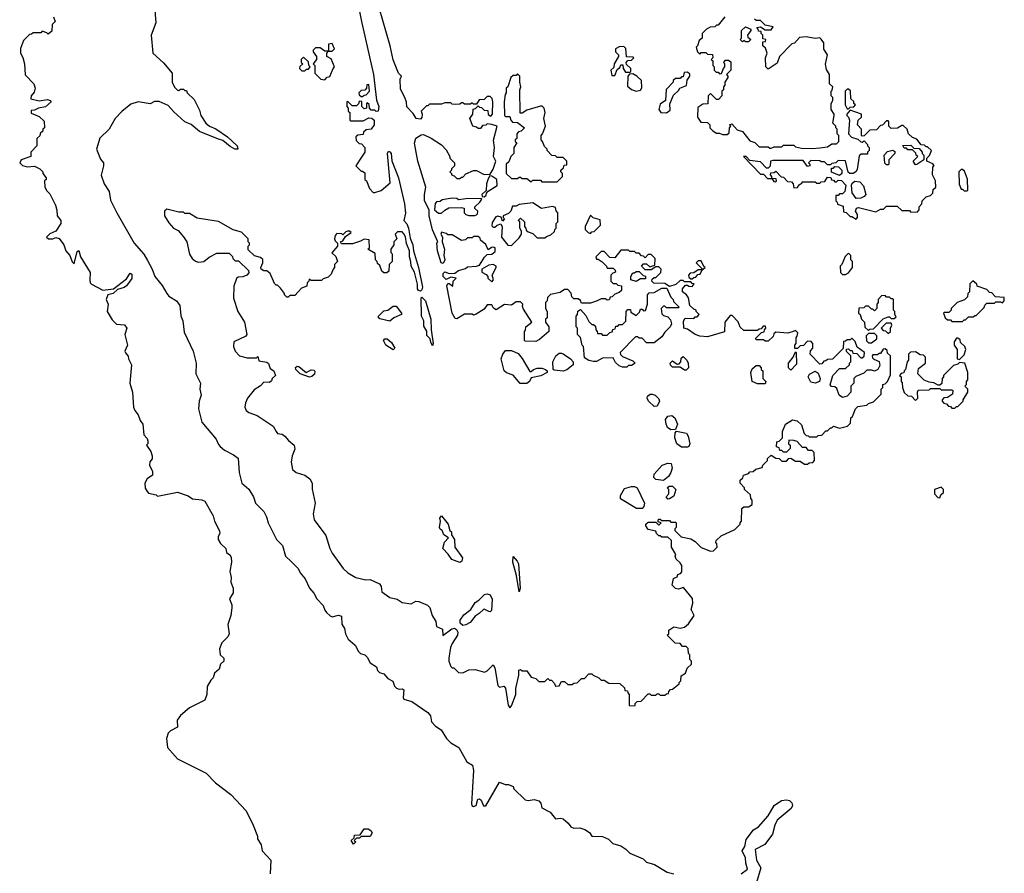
# Model space of a CAD drawing. Extents: x 2386423 to 2568864, y 578392 to 761999.
# Tile 403 of 454: x 2484207 to 2490690, y 724308 to 729926. Entities that reach past the tile are written whole.
import ezdxf

# ---------------------------------------------------------------- set-up
doc = ezdxf.new("R2010")
doc.units = 0

msp = doc.modelspace()

# ---------------------------------------------------------------- linework, layer by layer
at = {"layer": '0CON05XD'}
for points in [[(2486403.5, 730195), (2486457.1, 729915), (2486536.9, 729565), (2486557, 729397), (2486571.2, 729355), (2486566.7, 729325), (2486555, 729322.5), (2486545, 729330), (2486521.7, 729331.7), (2486510, 729345), (2486508.3, 729368.3), (2486495, 729380), (2486490, 729375), (2486490, 729345), (2486475, 729340), (2486460, 729355), (2486460, 729385), (2486455, 729390), (2486441.7, 729388.3), (2486438.3, 729371.7), (2486425, 729360), (2486395, 729360), (2486368.3, 729388.3), (2486360, 729385), (2486360, 729355), (2486370, 729345), (2486370, 729325), (2486380, 729315), (2486380, 729265), (2486385, 729260), (2486468.3, 729261.7), (2486505, 729280), (2486525, 729277.5), (2486540, 729265), (2486540, 729235), (2486520, 729205), (2486488.3, 729201.7), (2486470, 729185), (2486468.3, 729171.7), (2486433, 729167), (2486420, 729155), (2486421.7, 729131.7), (2486441.7, 729111.7), (2486458.3, 729108.3), (2486480, 729085), (2486480, 729055), (2486458.3, 729021.7), (2486420, 728965), (2486455, 728930), (2486465, 728930), (2486478.3, 728918.3), (2486480, 728875), (2486490, 728865), (2486510, 728815), (2486535, 728790), (2486545, 728790), (2486587, 728803), (2486647, 728853), (2486627.5, 729045), (2486635, 729060), (2486645, 729057.5), (2486653.3, 729045), (2486657.7, 728997.7), (2486700.5, 728885), (2486740, 728715), (2486746.5, 728653.5), (2486736.7, 728605), (2486755, 728582.5), (2486766, 728555), (2486778.8, 728488.8), (2486795.6, 728445), (2486798.8, 728405), (2486832.5, 728295), (2486858.6, 728165), (2486855, 728147.5), (2486845, 728140), (2486833.6, 728143.6), (2486826.7, 728155), (2486826.2, 728185), (2486806.7, 728265), (2486783.6, 728303.6), (2486783, 728333), (2486772.5, 728365), (2486772.5, 728405), (2486753, 728453), (2486746.4, 728496.4), (2486737, 728517), (2486725, 728530), (2486695, 728530), (2486680, 728515), (2486690, 728485), (2486670, 728465), (2486670, 728445), (2486650, 728415), (2486650, 728395), (2486660, 728385), (2486660, 728335), (2486640, 728315), (2486638.3, 728271.7), (2486625, 728260), (2486605, 728260), (2486591.7, 728271.7), (2486578.3, 728308.3), (2486561.7, 728321.7), (2486560, 728335), (2486550, 728345), (2486548.3, 728388.3), (2486500, 728415), (2486510, 728425), (2486508.3, 728478.3), (2486475, 728482.5), (2486451.7, 728468.3), (2486398.3, 728451.7), (2486325, 728450), (2486320, 728465), (2486335, 728470), (2486351.7, 728498.3), (2486390, 728525), (2486375, 728537.5), (2486355, 728530), (2486335, 728510), (2486327, 728517), (2486295, 728520), (2486283, 728507), (2486280, 728485), (2486285, 728470), (2486300, 728455), (2486300, 728435), (2486262.5, 728392.5), (2486288.3, 728368.3), (2486300, 728335), (2486280, 728315), (2486280, 728295), (2486270, 728285), (2486258.3, 728251.7), (2486238.3, 728231.7), (2486205, 728220), (2486195, 728210), (2486125, 728210), (2486111.7, 728218.3), (2486110, 728205), (2486100, 728195), (2486098.3, 728171.7), (2486061.7, 728158.3), (2486018.3, 728111.7), (2485985, 728110), (2485975, 728100), (2485965, 728100), (2485950, 728115), (2485950, 728125), (2485925, 728160), (2485905, 728180), (2485895, 728180), (2485885, 728190), (2485856.4, 728256.4), (2485835, 728272.5), (2485815, 728273.3), (2485796.7, 728285), (2485793.6, 728296.4), (2485807.5, 728325), (2485808.3, 728348.3), (2485791.7, 728361.7), (2485751.7, 728371.7), (2485711.7, 728411.7), (2485710, 728435), (2485720, 728445), (2485720, 728455), (2485710, 728465), (2485710, 728485), (2485667, 728527), (2485613, 728543), (2485515, 728597.5), (2485375, 728620), (2485325, 728650), (2485295, 728650), (2485285, 728660), (2485255, 728660), (2485175, 728680), (2485160, 728665), (2485160, 728635), (2485188.3, 728588.3), (2485220, 728555), (2485249.3, 728539.3), (2485286.1, 728496.1), (2485306.2, 728465), (2485324.1, 728384.1), (2485342.5, 728355), (2485365, 728336.7), (2485385, 728330), (2485420, 728335), (2485455, 728362.5), (2485505, 728390), (2485585, 728390), (2485608.3, 728368.3), (2485610, 728355), (2485625, 728340), (2485648.3, 728338.3), (2485713.3, 728275), (2485715, 728260), (2485703.3, 728245), (2485675, 728234.2), (2485645, 728232.5), (2485635, 728222.5), (2485617, 728173), (2485613.9, 728093.9), (2485643.3, 728005), (2485687.5, 727935), (2485702.5, 727855), (2485695, 727842.5), (2485617.5, 727805), (2485613.8, 727775), (2485626.2, 727745), (2485654.3, 727714.3), (2485705, 727700), (2485765, 727700), (2485775, 727710), (2485781.7, 727681.7), (2485835, 727673.3), (2485843.9, 727663.9), (2485855, 727630), (2485880, 727615), (2485890, 727585), (2485870, 727565), (2485865, 727550), (2485851.7, 727538.3), (2485815, 727540), (2485793, 727517), (2485750.7, 727489.3), (2485706.7, 727435), (2485693.8, 727405), (2485690, 727375), (2485698.8, 727355), (2485715, 727341.2), (2485771.4, 727321.4), (2485875, 727250), (2485896.2, 727215), (2485905, 727203.3), (2485935, 727198), (2485953.3, 727185), (2485975.8, 727155.8), (2486013.3, 727125), (2486019.3, 727100.7), (2486000, 727055), (2485993.8, 727015), (2486003.3, 726965), (2486026.4, 726946.4), (2486085, 726927.5), (2486117.5, 726905), (2486132.5, 726875), (2486133, 726837), (2486152.5, 726745), (2486140, 726675), (2486146.7, 726635), (2486222.3, 726532.3), (2486248.8, 726445), (2486264.3, 726414.3), (2486336.7, 726315), (2486367.5, 726285), (2486420, 726255), (2486485, 726240), (2486515, 726242.5), (2486575, 726212.5), (2486587.5, 726195), (2486591.7, 726161.7), (2486645, 726122.5), (2486691.7, 726111.7), (2486725, 726090), (2486785, 726082.5), (2486815, 726100), (2486835, 726097.5), (2486893, 726073), (2486907, 726057), (2486922.5, 726005), (2486947.5, 725965), (2486951.7, 725931.7), (2486990, 725915), (2486992.5, 725872.5), (2487052.5, 725917.5), (2487070.8, 725920.8), (2487083.2, 725913.2), (2487091.4, 725895), (2487090, 725875), (2487055, 725820), (2487043.3, 725795), (2487033, 725723), (2487032.5, 725705), (2487045, 725670), (2487055, 725660), (2487065, 725660), (2487095, 725630), (2487125, 725627.5), (2487165, 725647.5), (2487205, 725650), (2487267, 725633), (2487285, 725640), (2487325, 725680), (2487335, 725660), (2487354.2, 725544.2), (2487365, 725532.5), (2487395, 725540), (2487405, 725527.5), (2487423.8, 725415), (2487435, 725397.5)], [(2485094, 730015), (2485102.5, 729905), (2485073.3, 729825), (2485082.5, 729705), (2485153, 729643), (2485210, 729575), (2485210, 729515), (2485225, 729483.3), (2485245, 729462.5), (2485255, 729460), (2485265, 729470), (2485285, 729470), (2485295, 729460), (2485305, 729460), (2485310, 729445), (2485355, 729400), (2485391.7, 729331.7), (2485400, 729295), (2485433.3, 729245), (2485456.7, 729225), (2485497.5, 729207.5), (2485575, 729155.7), (2485638.6, 729095), (2485643.3, 729075), (2485623.9, 729073.9), (2485591.8, 729091.8), (2485545, 729131.4), (2485515, 729140.6), (2485390.7, 729190.7), (2485335, 729236), (2485293.6, 729253.6), (2485220.7, 729320.7), (2485185, 729362.5), (2485125, 729387.5), (2485095, 729387.5), (2485065, 729372.5), (2484986.4, 729386.4), (2484939.5, 729370.5), (2484878.8, 729321.2), (2484834.3, 729275.7), (2484795, 729206.7), (2484735, 729147.5), (2484713.1, 729075), (2484738.6, 729008.6), (2484758, 728985), (2484758.8, 728965), (2484744.1, 728904.1), (2484763.8, 728845), (2484796, 728795), (2484805, 728737.5), (2484846, 728655), (2484961.4, 728455), (2485025, 728384), (2485049.3, 728340.7), (2485078.8, 728285), (2485095.8, 728235), (2485145, 728176.7), (2485175, 728123.3), (2485187.7, 728107.7), (2485240, 728075), (2485261.2, 728045), (2485267, 727977), (2485280, 727945), (2485290.7, 727870.7), (2485348.8, 727745), (2485368.8, 727665), (2485367.5, 727595), (2485397.5, 727535), (2485393.3, 727495), (2485402.5, 727455), (2485387.5, 727415), (2485383.3, 727365), (2485405, 727277.5), (2485500, 727165), (2485515, 727130), (2485527, 727117), (2485555, 727092.5), (2485615, 727062.5), (2485645, 727040), (2485652.5, 726945), (2485670, 726875), (2485716.4, 726836.4), (2485747, 726787), (2485760, 726745), (2485815, 726690), (2485832.5, 726655), (2485842.5, 726615), (2485897.5, 726505), (2485937.5, 726465), (2485957.5, 726395), (2485995, 726360), (2486040, 726315), (2486052.5, 726285), (2486087, 726247), (2486113.9, 726183.9), (2486142.5, 726152.5), (2486162.5, 726115), (2486205, 726070), (2486215, 726040), (2486227.5, 726025), (2486251.7, 726001.7), (2486265, 725996.7), (2486305, 726006.7), (2486325, 726000), (2486328.3, 725948.3), (2486345, 725920), (2486352.5, 725885), (2486369.3, 725849.3), (2486415, 725810), (2486437, 725767), (2486450, 725755), (2486480, 725745), (2486495, 725730), (2486513.6, 725693.6), (2486556.4, 725666.4), (2486563, 725643), (2486575, 725630), (2486605, 725620), (2486630.7, 725590.7), (2486663, 725573), (2486675, 725540), (2486687, 725527), (2486705, 725520), (2486725, 725523.3), (2486735, 725516.7), (2486730.8, 725465), (2486736.7, 725455), (2486788.3, 725438.3), (2486895, 725366.7), (2486911.2, 725345), (2486917.5, 725305), (2486945, 725277.5), (2486983, 725253), (2487017.5, 725195), (2487045, 725167.5), (2487097.5, 725135), (2487150.7, 725040.7), (2487188.8, 725018.8), (2487195.8, 724985), (2487181.2, 724765), (2487183.9, 724753.9), (2487195, 724747.5), (2487212.5, 724755)], [(2487313, 728427), (2487291.7, 728411.7), (2487276.4, 728446.4), (2487240, 728475), (2487238.3, 728488.3), (2487225, 728500), (2487195, 728500), (2487185, 728490), (2487155, 728490), (2487141.7, 728478.3), (2487115, 728472.5), (2487055, 728510), (2487025, 728510), (2487015, 728520), (2486985, 728527.5), (2486980, 728515), (2486990, 728495), (2486987.5, 728465), (2487003.8, 728415), (2487000, 728375), (2487007.1, 728345), (2486995, 728321.2), (2486982, 728325), (2486956.7, 728405), (2486954.3, 728455), (2486960, 728465), (2486923.8, 728543.8), (2486903.6, 728635), (2486903.1, 728675), (2486872.7, 728735), (2486872.1, 728775), (2486882, 728825), (2486828.1, 728995), (2486805.9, 729114.1), (2486814.1, 729145.9), (2486850.5, 729169.5), (2486865, 729171.2), (2486917, 729147), (2486985, 729102.5), (2487015, 729070), (2487040, 729025), (2487040, 729015), (2487070, 728985), (2487070, 728965), (2487050, 728945), (2487050, 728935), (2487040, 728925), (2487050, 728915), (2487050, 728905), (2487068.3, 728898.3), (2487085, 728880), (2487105, 728880), (2487115, 728890), (2487125, 728890), (2487145, 728912.5), (2487195, 728933.3), (2487215, 728933.3), (2487265, 728907.5), (2487305, 728910), (2487325, 728942.5), (2487342.5, 728995), (2487326.7, 729025), (2487332.5, 729085), (2487326.4, 729133.6), (2487350, 729225), (2487315, 729237.5), (2487285, 729240), (2487277, 729233), (2487255, 729230), (2487240, 729210), (2487225, 729210), (2487215, 729220), (2487190, 729225), (2487170, 729275), (2487190, 729305), (2487191.7, 729338.3), (2487208.3, 729341.7), (2487225, 729360), (2487235, 729350), (2487248.3, 729348.3), (2487265, 729330), (2487288.3, 729328.3), (2487291.7, 729301.7), (2487308.3, 729291.7), (2487320, 729305), (2487322.5, 729385), (2487317, 729407), (2487305, 729420), (2487285, 729420), (2487265, 729400), (2487231.7, 729398.3), (2487215, 729370), (2487195, 729370), (2487185, 729380), (2487175, 729370), (2487135, 729370), (2487125, 729380), (2487115, 729380), (2487105, 729370), (2487075, 729367.5), (2487055, 729370), (2487045, 729380), (2487005, 729380), (2486985, 729370), (2486905, 729370), (2486895, 729360), (2486885, 729360), (2486850, 729325), (2486857.5, 729305), (2486855, 729282.5), (2486845, 729272.5), (2486817, 729277), (2486798.3, 729308.3), (2486755, 729352.5), (2486753, 729383), (2486742.5, 729415), (2486715, 729470), (2486712.5, 729535), (2486720, 729555), (2486700, 729575), (2486665, 729662.5), (2486646.7, 729755), (2486574.3, 730005)], [(2484430, 729945), (2484440, 729915), (2484420, 729895), (2484418.3, 729851.7), (2484395, 729830), (2484385, 729840), (2484355, 729850), (2484345, 729840), (2484295, 729840), (2484285, 729830), (2484271.7, 729828.3), (2484231.7, 729788.3), (2484213, 729737), (2484212.5, 729705), (2484227, 729677), (2484237.5, 729635), (2484243, 729563), (2484300, 729505), (2484307.5, 729475), (2484301.7, 729448.3), (2484282.5, 729425), (2484280, 729405), (2484335, 729392.5), (2484390, 729400), (2484407.5, 729395), (2484413.3, 729385), (2484377.5, 729352.5), (2484330, 729345), (2484305, 729330), (2484281.7, 729328.3), (2484281.7, 729311.7), (2484335, 729290), (2484368.3, 729258.3), (2484370, 729215), (2484360, 729205), (2484358.3, 729191.7), (2484341.7, 729178.3), (2484338.3, 729161.7), (2484320, 729145), (2484320, 729095), (2484280, 729055), (2484280, 729025), (2484216.4, 729003.6), (2484206.7, 728985), (2484225, 728966.7), (2484255, 728958), (2484305, 728962.5), (2484340, 728945), (2484360, 728925), (2484360, 728915), (2484380, 728885), (2484380, 728875), (2484370, 728865), (2484372.5, 728825), (2484385, 728800), (2484405, 728780), (2484442.5, 728705), (2484451.7, 728671.7), (2484452.5, 728635), (2484477.5, 728605), (2484476.7, 728585), (2484445.7, 728534.3), (2484405, 728515.8), (2484382.5, 728495), (2484397, 728483), (2484425, 728483.3), (2484445, 728492.5), (2484466.4, 728486.4), (2484497.5, 728445), (2484510, 728405), (2484537.5, 728375), (2484553, 728333), (2484565, 728320), (2484585, 728400), (2484595, 728407.5), (2484606.7, 728365), (2484671.7, 728261.7), (2484667.5, 728215), (2484670, 728195), (2484680, 728185), (2484755, 728146.7), (2484824.2, 728155.8), (2484908.9, 728221.1), (2484935, 728257.5), (2484945, 728252.5), (2484945, 728223.8), (2484910.8, 728175), (2484895, 728163.3), (2484850.5, 728149.5), (2484822.5, 728125), (2484787.5, 728115), (2484776.7, 728085), (2484790, 728055), (2484782.5, 728005), (2484815, 727950), (2484845, 727922.5), (2484897, 727917), (2484912.5, 727895), (2484900, 727855), (2484916.7, 727785), (2484900, 727745), (2484903, 727733), (2484921.7, 727711.7), (2484922.5, 727695), (2484943.3, 727655), (2484932.5, 727535), (2484950, 727475), (2484956.7, 727375), (2484963.9, 727353.9), (2484987.5, 727325), (2484999.3, 727289.3), (2485017.5, 727265), (2485023, 727193), (2485045, 727170), (2485050, 727155), (2485050, 727135), (2485042.5, 727125), (2485070, 727085), (2485080, 727055), (2485080, 727035), (2485063, 727017), (2485062.5, 726995), (2485081.7, 726951.7), (2485081.7, 726928.3), (2485046.1, 726903.9), (2485031.2, 726875), (2485033.9, 726843.9), (2485045, 726820), (2485055, 726810), (2485105, 726800), (2485115, 726790), (2485245, 726815.8), (2485315, 726793.3), (2485345, 726772.5), (2485406.4, 726766.4), (2485426.4, 726756.4), (2485480.7, 726660.7), (2485490, 726625), (2485521.7, 726561.7), (2485523.8, 726545), (2485514, 726525), (2485514, 726505), (2485528.3, 726478.3), (2485563.3, 726445), (2485569.3, 726419.3), (2485590, 726405), (2485599.3, 726389.3), (2485601.2, 726355), (2485591.2, 726295), (2485598.8, 726255), (2485596.7, 726225), (2485612.5, 726185), (2485612.5, 726155), (2485587.5, 726115), (2485602.5, 726075), (2485602.5, 726055), (2485596.7, 726005), (2485577.5, 725945), (2485586.4, 725883.6), (2485576.4, 725863.6), (2485537.5, 725825), (2485523.3, 725785), (2485527.5, 725745), (2485550, 725725), (2485550, 725705), (2485530, 725685), (2485519.3, 725650.7), (2485490, 725625), (2485480, 725595), (2485465, 725580), (2485441.7, 725538.3), (2485440, 725485), (2485425, 725447.5), (2485325, 725397.5), (2485265, 725346.7), (2485244, 725315), (2485245, 725270), (2485200, 725245), (2485185, 725230), (2485172.5, 725195), (2485180, 725135), (2485245, 725062.5), (2485435, 724967.5), (2485495, 724902.5), (2485596.4, 724826.4), (2485698.3, 724718.3), (2485743.3, 724625), (2485771.7, 724551.7), (2485772.5, 724535), (2485797.5, 724495), (2485803.3, 724455), (2485860, 724395), (2485856.7, 724305)], [(2488850, 729945), (2488805, 729890), (2488795, 729890), (2488785, 729880), (2488753, 729877), (2488730, 729865), (2488700, 729835), (2488700, 729805), (2488681.7, 729788.3), (2488670, 729755), (2488660, 729745), (2488670, 729715), (2488685, 729700), (2488695, 729710), (2488725, 729710), (2488735, 729700), (2488768.3, 729698.3), (2488770, 729675), (2488760, 729665), (2488770, 729655), (2488770, 729625), (2488780, 729615), (2488780, 729595), (2488791.7, 729581.7), (2488805, 729580), (2488815, 729570), (2488828.3, 729571.7), (2488840, 729605), (2488850, 729615), (2488850, 729635), (2488840, 729645), (2488845, 729650), (2488855, 729660), (2488875, 729660), (2488888.3, 729648.3), (2488890, 729595), (2488860, 729565), (2488870, 729555), (2488870, 729545), (2488850, 729515), (2488850, 729495), (2488840, 729485), (2488840, 729465), (2488830, 729455), (2488830, 729425), (2488808.3, 729401.7), (2488795, 729400), (2488755, 729440), (2488740, 729425), (2488738.3, 729371.7), (2488705, 729370), (2488671.7, 729348.3), (2488670, 729285), (2488691.7, 729251.7), (2488735, 729250), (2488750, 729235), (2488750, 729215), (2488770, 729195), (2488795, 729180), (2488815, 729180), (2488835, 729170), (2488865, 729170), (2488878.3, 729181.7), (2488880, 729215), (2488890, 729225), (2488880, 729235), (2488895, 729240), (2488931.7, 729201.7), (2488965, 729190), (2489015, 729130), (2489048.3, 729118.3), (2489075, 729090), (2489135, 729090), (2489145, 729080), (2489155, 729080), (2489175, 729090), (2489225, 729090), (2489235, 729100), (2489305, 729100), (2489315, 729090), (2489355, 729080), (2489425, 729077.5)], [(2489425, 729077.5), (2489475, 729083.3), (2489525, 729090), (2489555, 729110), (2489585, 729110), (2489600, 729125), (2489600, 729165), (2489590, 729175), (2489590, 729205), (2489580, 729215), (2489580, 729225), (2489560, 729245), (2489570, 729295), (2489570, 729305), (2489550, 729335), (2489550, 729375), (2489560, 729395), (2489560, 729415), (2489550, 729425), (2489550, 729455), (2489557, 729463), (2489560, 729485), (2489540, 729505), (2489540, 729565), (2489518.3, 729598.3), (2489513.3, 729633.3), (2489526.7, 729695), (2489502.3, 729732.3), (2489501.2, 729775), (2489485, 729798.8), (2489475, 729806), (2489445, 729803.3), (2489385, 729812.5), (2489341.7, 729808.3), (2489308.3, 729771.7), (2489291.7, 729768.3), (2489210, 729685), (2489195, 729640), (2489135, 729600), (2489120, 729615), (2489117.5, 729675), (2489127.5, 729705), (2489118.3, 729738.3), (2489100, 729755), (2489100, 729780), (2489118.3, 729781.7), (2489120, 729795), (2489100, 729800), (2489100, 729825), (2489090, 729835), (2489088.3, 729848.3), (2489071.7, 729851.7), (2489070, 729865), (2489060, 729875), (2489085, 729880), (2489115, 729860), (2489155, 729860), (2489168.3, 729878.3), (2489115, 729890), (2489085, 729920), (2489055, 729920), (2489045, 729930)], [(2489005, 729780), (2488985, 729780), (2488975, 729790), (2488965, 729780), (2488950, 729795), (2488960, 729805), (2488960, 729855), (2488985, 729880), (2489020, 729865), (2489020, 729855), (2489000, 729825), (2489001.7, 729811.7), (2489020, 729795), (2489005, 729780)], [(2486215, 729530), (2486231.7, 729548.3), (2486248.3, 729551.7), (2486270, 729605), (2486280, 729615), (2486258.3, 729668.3), (2486230, 729685), (2486230, 729705), (2486240, 729720), (2486265, 729720), (2486280, 729735), (2486265, 729770), (2486240, 729765), (2486240, 729720), (2486215, 729720), (2486185, 729740), (2486155, 729740), (2486140, 729725), (2486140, 729715), (2486160, 729685), (2486160, 729665), (2486140, 729635), (2486150, 729625), (2486150, 729575), (2486190, 729535), (2486215, 729530)], [(2488125, 729560), (2488141.7, 729598.3), (2488158.3, 729611.7), (2488165, 729630), (2488178.3, 729628.3), (2488180, 729605), (2488195, 729580), (2488225, 729580), (2488230, 729585), (2488230, 729605), (2488201.7, 729631.7), (2488200, 729645), (2488211.7, 729658.3), (2488235, 729660), (2488250, 729675), (2488245, 729680), (2488201.7, 729681.7), (2488197.5, 729737.5), (2488185, 729750), (2488153, 729747), (2488130, 729735), (2488130, 729715), (2488150, 729695), (2488150, 729685), (2488120, 729635), (2488118.3, 729611.7), (2488100, 729595), (2488105, 729560), (2488125, 729560)], [(2486085, 729590), (2486095, 729600), (2486108.3, 729601.7), (2486120, 729615), (2486110, 729625), (2486108.3, 729648.3), (2486075, 729680), (2486060, 729665), (2486060, 729645), (2486070, 729635), (2486051.7, 729618.3), (2486050, 729605), (2486065, 729590), (2486085, 729590)], [(2487745, 728860), (2487780, 728895), (2487780, 728915), (2487770, 728925), (2487770, 728935), (2487788.3, 728951.7), (2487791.7, 728968.3), (2487808.3, 728971.7), (2487810, 728995), (2487785, 729020), (2487745, 729020), (2487735, 729030), (2487711.7, 729031.7), (2487680, 729065), (2487680, 729075), (2487661.7, 729091.7), (2487650, 729125), (2487640, 729135), (2487640, 729165), (2487650, 729175), (2487670, 729225), (2487657.5, 729275), (2487667.5, 729315), (2487660, 729345), (2487647, 729357), (2487635, 729357.5), (2487545, 729330), (2487515, 729310), (2487501.7, 729311.7), (2487500, 729465), (2487507.5, 729485), (2487500, 729515), (2487500, 729555), (2487485, 729570), (2487475, 729560), (2487455, 729560), (2487440, 729545), (2487420, 729485), (2487410, 729475), (2487410, 729445), (2487402.5, 729435), (2487397.5, 729385), (2487400, 729295), (2487405, 729290), (2487435, 729290), (2487440, 729265), (2487451.7, 729251.7), (2487485, 729250), (2487530, 729215), (2487508.3, 729191.7), (2487491.7, 729188.3), (2487480, 729175), (2487480, 729145), (2487470, 729135), (2487470, 729125), (2487480, 729115), (2487460, 729085), (2487460, 729045), (2487440, 729025), (2487428.3, 728991.7), (2487410, 728975), (2487410, 728915), (2487445, 728880), (2487485, 728880), (2487495, 728890), (2487505, 728890), (2487515, 728880), (2487545, 728880), (2487575, 728860), (2487585, 728870), (2487635, 728870), (2487645, 728860), (2487745, 728860)], [(2488265, 729456.7), (2488295, 729462.5), (2488303, 729477), (2488300, 729525), (2488270, 729555), (2488245, 729570), (2488221.7, 729568.3), (2488210, 729555), (2488209.3, 729489.3), (2488235, 729466.7), (2488265, 729456.7)], [(2488465, 729313.5), (2488489.5, 729330.5), (2488488.3, 729371.7), (2488511.2, 729428.8), (2488545, 729460), (2488553.3, 729476.7), (2488596.7, 729493.3), (2488602.5, 729527.5), (2488620, 729555), (2488618.3, 729568.3), (2488605, 729580), (2488581.7, 729578.3), (2488575, 729550), (2488565, 729550), (2488555, 729540), (2488525, 729540), (2488510, 729525), (2488510, 729515), (2488463, 729467), (2488460, 729395), (2488425, 729370), (2488416.2, 729335), (2488427.5, 729315), (2488465, 729313.5)], [(2486465, 729420), (2486475, 729430), (2486488.3, 729431.7), (2486510, 729455), (2486505, 729500), (2486491.7, 729498.3), (2486490, 729475), (2486478.3, 729461.7), (2486455, 729460), (2486440, 729445), (2486441.7, 729431.7), (2486455, 729420), (2486465, 729420)], [(2489665, 729340), (2489675, 729350), (2489698.3, 729351.7), (2489710, 729365), (2489700, 729375), (2489698.3, 729388.3), (2489680, 729405), (2489678.3, 729458.3), (2489665, 729470), (2489655, 729470), (2489642.5, 729455), (2489642.5, 729365), (2489655, 729340), (2489665, 729340)], [(2489715, 728612.5), (2489722.5, 728625), (2489722.5, 728645), (2489710, 728665), (2489717.5, 728685), (2489729.3, 728690.7), (2489845, 728662.5), (2489875, 728680), (2489895, 728680), (2489915, 728700), (2489985, 728700), (2490015, 728670), (2490065, 728670), (2490075, 728660), (2490118.3, 728661.7), (2490130, 728675), (2490130, 728695), (2490147.5, 728715), (2490150, 728735), (2490175, 728760), (2490205, 728770), (2490220, 728785), (2490221.7, 728808.3), (2490240, 728825), (2490237.5, 728865), (2490217.5, 728905), (2490220, 728955), (2490227.5, 728967.5), (2490218.3, 728978.3), (2490180, 728995), (2490180, 729015), (2490198.3, 729031.7), (2490210, 729065), (2490185, 729090), (2490175, 729090), (2490165, 729100), (2490141.7, 729101.7), (2490115, 729140), (2490085, 729150), (2490060, 729175), (2490050, 729205), (2490025, 729230), (2490015, 729230), (2489987, 729213), (2489945, 729210), (2489930, 729225), (2489930, 729255), (2489925, 729260), (2489915, 729260), (2489888.3, 729231.7), (2489875, 729230), (2489848.3, 729201.7), (2489805, 729200), (2489768.3, 729161.7), (2489755, 729160), (2489750, 729165), (2489750, 729205), (2489722.5, 729235), (2489727.5, 729265), (2489750, 729285), (2489750, 729305), (2489675, 729330), (2489652.5, 729305), (2489652.5, 729295), (2489663.8, 729283.8), (2489670, 729265), (2489663.3, 729175), (2489683.9, 729153.9), (2489725, 729140), (2489745, 729122.5), (2489755, 729120), (2489768.3, 729128.3), (2489790, 729105), (2489790, 729095), (2489800, 729085), (2489800, 729065), (2489790, 729055), (2489788.3, 729041.7), (2489748.3, 729041.7), (2489735, 729030), (2489720.3, 728939.7), (2489712.5, 728925), (2489695, 728914.2), (2489673.8, 728913.8), (2489661.7, 728921.7), (2489645, 728997.5), (2489595, 729000), (2489580, 728985), (2489555, 728980), (2489545, 728970), (2489525, 728970), (2489505, 728990), (2489485, 728990), (2489475, 728997.5), (2489415, 729000), (2489400, 728985), (2489410, 728975), (2489410, 728965), (2489395, 728960), (2489365, 729000), (2489165, 729000), (2489150, 728995), (2489148.3, 728961.7), (2489135, 728950), (2489125, 728950), (2489085, 728990), (2489015, 729000), (2488990, 729025), (2488972.5, 729025), (2489085, 728910), (2489105, 728910), (2489131.7, 728881.7), (2489160, 728880), (2489171.7, 728861.7), (2489185, 728860), (2489190, 728865), (2489188.3, 728878.3), (2489160, 728880), (2489160, 728895), (2489150, 728905), (2489151.7, 728918.3), (2489175, 728920), (2489185, 728930), (2489221.7, 728891.7), (2489235, 728890), (2489261.7, 728861.7), (2489288.3, 728858.3), (2489300, 728845), (2489305, 728820), (2489328.3, 728821.7), (2489340, 728840), (2489358.3, 728851.7), (2489360, 728860), (2489445, 728860), (2489455, 728850), (2489475, 728850), (2489485, 728860), (2489508.3, 728861.7), (2489525, 728890), (2489548.3, 728888.3), (2489551.7, 728871.7), (2489565, 728870), (2489575, 728860), (2489585, 728860), (2489595, 728870), (2489618.3, 728868.3), (2489647, 728837), (2489640, 728795), (2489625, 728780), (2489605, 728780), (2489595, 728770), (2489581.7, 728768.3), (2489580, 728735), (2489590, 728725), (2489591.7, 728711.7), (2489628.3, 728698.3), (2489631.7, 728661.7), (2489648.3, 728658.3), (2489675, 728630), (2489685, 728630), (2489715, 728612.5)], [(2489925, 728970), (2489915, 728970), (2489903, 728983), (2489900, 729035), (2489921.7, 729058.3), (2489957, 729067), (2489968.3, 729058.3), (2489970, 729045), (2489930, 729005), (2489930, 728975), (2489925, 728970)], [(2490105, 728970), (2490090, 728995), (2490120, 729025), (2490110, 729035), (2490108.3, 729048.3), (2490085, 729070), (2490055, 729070), (2490045, 729080), (2490031.7, 729081.7), (2490021.7, 729098.3), (2490075, 729100), (2490095, 729080), (2490128.3, 729078.3), (2490150, 729055), (2490150, 729045), (2490160, 729035), (2490160, 729005), (2490115, 728972.5), (2490105, 728970)], [(2489605, 728900), (2489551.7, 728921.7), (2489551.7, 728948.3), (2489565, 728950), (2489575, 728960), (2489598.3, 728958.3), (2489620, 728935), (2489620, 728915), (2489605, 728900)], [(2490445, 728800), (2490450, 728805), (2490447, 728877), (2490428.3, 728928.3), (2490415, 728940), (2490405, 728940), (2490390, 728925), (2490393, 728843), (2490405, 728810), (2490415, 728810), (2490425, 728800), (2490445, 728800)], [(2487265, 728760), (2487278.3, 728771.7), (2487280, 728785), (2487291.7, 728798.3), (2487350, 728835), (2487347.5, 728875), (2487315, 728897.5), (2487301.7, 728898.3), (2487291.2, 728878.8), (2487280, 728845), (2487278.3, 728801.7), (2487250, 728775), (2487251.7, 728761.7), (2487265, 728760)], [(2489715, 728750), (2489687.5, 728787.5), (2489683.6, 728836.4), (2489689.2, 728850.8), (2489705, 728862.5), (2489738.8, 728858.8), (2489762.3, 728832.3), (2489777.5, 728775), (2489768.3, 728761.7), (2489745, 728751.2), (2489715, 728750)], [(2487165, 728636.7), (2487203, 728637), (2487215, 728642.5), (2487221.7, 728648.3), (2487222.5, 728665), (2487203.9, 728683.9), (2487203.3, 728695), (2487237.5, 728725), (2487250, 728745), (2487245, 728750), (2487145, 728747.5), (2487095, 728740), (2487085, 728750), (2487055, 728752.5), (2486988.3, 728741.7), (2486975, 728730), (2486951.7, 728728.3), (2486943, 728717), (2486937.5, 728675), (2486965, 728652.5), (2486985, 728652.5), (2487006.4, 728673.6), (2487033, 728687), (2487115, 728690), (2487132.5, 728685), (2487133.3, 728655), (2487145, 728643.3), (2487165, 728636.7)], [(2487445, 728440), (2487495, 728490), (2487510, 728515), (2487510, 728535), (2487500, 728555), (2487500, 728595), (2487490, 728605), (2487505, 728620), (2487530, 728595), (2487530, 728565), (2487540, 728555), (2487541.7, 728541.7), (2487555, 728530), (2487585, 728520), (2487615, 728490), (2487665, 728490), (2487675, 728500), (2487705, 728510), (2487728.3, 728531.7), (2487730, 728545), (2487740, 728555), (2487740, 728585), (2487750, 728595), (2487750, 728655), (2487738.3, 728668.3), (2487735, 728690), (2487715, 728696.7), (2487643.6, 728683.6), (2487585, 728720), (2487495, 728710), (2487475, 728700), (2487451.7, 728698.3), (2487440, 728665), (2487425, 728650), (2487390, 728635), (2487390, 728625), (2487400, 728615), (2487385, 728600), (2487377.5, 728627.5), (2487355, 728633.3), (2487342, 728628), (2487318.3, 728591.7), (2487315, 728570), (2487325, 728560), (2487335, 728560), (2487350, 728575), (2487375, 728582.5), (2487383.6, 728563.6), (2487380, 728495), (2487421.7, 728441.7), (2487445, 728440)], [(2487965, 728520), (2487975, 728530), (2487988.3, 728531.7), (2488030, 728575), (2488028.3, 728608.3), (2487983, 728623), (2487965, 728640), (2487930, 728565), (2487930, 728545), (2487950, 728525), (2487965, 728520)], [(2487435, 725397.5), (2487445, 725410), (2487472.9, 725485), (2487472.5, 725525), (2487493, 725613), (2487493.8, 725645), (2487505, 725650), (2487515, 725640), (2487545, 725640), (2487575, 725600), (2487605, 725590), (2487625, 725570), (2487665, 725570), (2487685, 725590), (2487695, 725580), (2487708.3, 725578.3), (2487728.3, 725558.3), (2487735, 725540), (2487758.3, 725541.7), (2487775, 725570), (2487795, 725570), (2487815, 725550), (2487845, 725550), (2487855, 725560), (2487878.3, 725561.7), (2487905, 725590), (2487925, 725590), (2487955, 725620), (2487975, 725620), (2487981.7, 725611.7), (2488020, 725595), (2488035, 725580), (2488055, 725580), (2488085, 725560), (2488158.3, 725558.3), (2488188.3, 725528.3), (2488191.7, 725511.7), (2488208.3, 725508.3), (2488210, 725495), (2488220, 725485), (2488220, 725415), (2488225, 725410), (2488258.3, 725411.7), (2488260, 725425), (2488271.7, 725438.3), (2488298.3, 725441.7), (2488345, 725490), (2488355, 725490), (2488365, 725480), (2488395, 725480), (2488405, 725490), (2488415, 725490), (2488425, 725480), (2488455, 725480), (2488465, 725490), (2488478.3, 725491.7), (2488480, 725505), (2488491.7, 725518.3), (2488505, 725520), (2488550, 725555), (2488550, 725565), (2488560, 725575), (2488561.7, 725608.3), (2488590, 725625), (2488601.7, 725658.3), (2488630, 725685), (2488630, 725705), (2488620, 725715), (2488620, 725745), (2488610, 725755), (2488608.3, 725788.3), (2488595, 725800), (2488571.7, 725801.7), (2488555, 725820), (2488521.7, 725821.7), (2488470, 725875), (2488480, 725885), (2488481.7, 725908.3), (2488515, 725930), (2488555, 725922.5), (2488585, 725927.5), (2488610, 725950), (2488647.5, 726005), (2488627.5, 726045), (2488640, 726085), (2488636.1, 726116.1), (2488578.3, 726188.3), (2488545, 726177.5), (2488525, 726183.3), (2488503.3, 726205), (2488511.7, 726248.3), (2488535, 726260), (2488540, 726275), (2488558.3, 726281.7), (2488567.5, 726292.5), (2488566.7, 726335), (2488555, 726352.5), (2488530, 726375), (2488522.5, 726395), (2488527, 726407), (2488497.5, 726455), (2488498.3, 726498.3), (2488475, 726520), (2488435, 726520), (2488425, 726530), (2488415, 726530), (2488400, 726545), (2488395, 726560), (2488345, 726570), (2488330, 726595), (2488330, 726605), (2488345, 726620), (2488395, 726620), (2488415, 726600), (2488430, 726615), (2488411.7, 726621.7), (2488410, 726635), (2488415, 726640), (2488425, 726640), (2488435, 726630), (2488485, 726630), (2488495, 726620), (2488525, 726620), (2488530, 726615), (2488530, 726585), (2488520, 726575), (2488520, 726565), (2488561.7, 726521.7), (2488625, 726510), (2488655, 726492.5), (2488695, 726452.5), (2488755, 726427.5), (2488775, 726430), (2488800, 726455), (2488797, 726477), (2488790, 726485), (2488791.7, 726498.3), (2488825, 726530), (2488915, 726570), (2488950, 726605), (2488950, 726615), (2488960, 726625), (2488961.7, 726708.3), (2488975, 726720), (2489005, 726720), (2489030, 726735), (2489030, 726765), (2489020, 726775), (2489018.3, 726798.3), (2488980, 726835), (2488980, 726845), (2488950, 726875), (2488950, 726895), (2488968.3, 726911.7), (2488971.7, 726928.3), (2489005, 726940), (2489015, 726950), (2489037, 726953), (2489053, 726967), (2489095, 726980), (2489100, 726995), (2489130, 727025), (2489131.7, 727038.3), (2489155, 727060), (2489185, 727040), (2489208.3, 727038.3), (2489225, 727020), (2489255, 727020), (2489271.7, 727038.3), (2489285, 727040), (2489315, 727020), (2489345, 727020), (2489375, 727000), (2489395, 727000), (2489405, 727010), (2489428.3, 727011.7), (2489440, 727025), (2489438.3, 727078.3), (2489425, 727090), (2489401.7, 727091.7), (2489385, 727110), (2489361.7, 727111.7), (2489325, 727150), (2489305, 727157.5), (2489271.7, 727158.3), (2489270, 727135), (2489280, 727125), (2489280, 727105), (2489255, 727080), (2489235, 727080), (2489225, 727090), (2489211.7, 727091.7), (2489208.3, 727108.3), (2489190, 727115), (2489191.7, 727148.3), (2489208.3, 727151.7), (2489230, 727175), (2489230, 727215), (2489250, 727265), (2489295, 727292.5), (2489327, 727287), (2489355, 727260), (2489371.7, 727201.7), (2489385, 727190), (2489398.3, 727188.3), (2489405, 727180), (2489455, 727180), (2489465, 727190), (2489488.3, 727191.7), (2489515, 727220), (2489525, 727220), (2489545, 727240), (2489555, 727240), (2489565, 727250), (2489605, 727237.5), (2489658.3, 727251.7), (2489678.3, 727271.7), (2489680, 727305), (2489690, 727315), (2489710, 727365), (2489725, 727380), (2489785, 727390), (2489795, 727400), (2489828.3, 727411.7), (2489878.3, 727461.7), (2489880, 727495), (2489890, 727505), (2489890, 727525), (2489905, 727530), (2489920, 727545), (2489941.7, 727588.3), (2489940, 727715), (2489921.7, 727731.7), (2489918.3, 727748.3), (2489905, 727760), (2489891.7, 727758.3), (2489875, 727730), (2489865, 727730), (2489855, 727720), (2489825, 727720), (2489820, 727715), (2489821.7, 727701.7), (2489831.7, 727691.7), (2489867, 727677), (2489869.3, 727650.7), (2489856.7, 727625), (2489835, 727612.5), (2489815, 727620), (2489785, 727620), (2489765, 727600), (2489711.7, 727578.3), (2489700, 727565), (2489700, 727535), (2489680, 727515), (2489680, 727475), (2489655, 727447.5), (2489625, 727440), (2489602.5, 727455), (2489588.3, 727498.3), (2489575, 727510), (2489551.7, 727511.7), (2489543, 727523), (2489560, 727585), (2489605, 727630), (2489645, 727630), (2489670, 727655), (2489670, 727665), (2489680, 727675), (2489680, 727715), (2489651.7, 727741.7), (2489651.7, 727758.3), (2489665, 727760), (2489675, 727750), (2489688.3, 727748.3), (2489691.7, 727731.7), (2489718.3, 727728.3), (2489745, 727700), (2489755, 727700), (2489768.3, 727711.7), (2489770, 727735), (2489721.7, 727771.7), (2489708.3, 727808.3), (2489685, 727830), (2489675, 727820), (2489655, 727820), (2489645, 727810), (2489631.7, 727808.3), (2489628.3, 727761.7), (2489558.3, 727691.7), (2489525, 727690), (2489515, 727680), (2489501.7, 727678.3), (2489488.3, 727661.7), (2489475, 727660), (2489412.5, 727725), (2489413, 727747), (2489430, 727765), (2489430, 727795), (2489418.3, 727808.3), (2489395, 727810), (2489368.3, 727781.7), (2489345, 727780), (2489328.3, 727761.7), (2489311.7, 727761.7), (2489310, 727785), (2489320, 727795), (2489320, 727835), (2489327, 727843), (2489330, 727865), (2489315, 727880), (2489300, 727875), (2489265, 727862.5), (2489185, 727870), (2489171.7, 727858.3), (2489168.3, 727841.7), (2489135, 727810), (2489115, 727810), (2489105, 727820), (2489055, 727820), (2489051.7, 727828.3), (2489091.7, 727868.3), (2489108.3, 727871.7), (2489110, 727885), (2489120, 727895), (2489118.3, 727908.3), (2489101.7, 727908.3), (2489088.3, 727891.7), (2489075, 727890), (2489065, 727880), (2488975, 727880), (2488951.7, 727901.7), (2488938.3, 727938.3), (2488898.3, 727978.3), (2488885, 727980), (2488850, 727935), (2488848.3, 727871.7), (2488735, 727840), (2488685, 727842.5), (2488655, 727853.3), (2488605, 727890), (2488580, 727895), (2488578.3, 727941.7), (2488588.3, 727961.7), (2488645, 727960), (2488655, 727970), (2488668.3, 727971.7), (2488680, 727985), (2488660, 728005), (2488660, 728015), (2488645, 728020), (2488620, 728045), (2488610, 728095), (2488596.4, 728116.4), (2488570, 728135), (2488570, 728155), (2488591.7, 728178.3), (2488605, 728180), (2488613, 728173), (2488635, 728170), (2488648.3, 728188.3), (2488635, 728190), (2488625, 728200), (2488585, 728200), (2488575, 728210), (2488555, 728210), (2488527, 728183), (2488485, 728170), (2488455, 728190), (2488381.7, 728191.7), (2488370, 728205), (2488371.7, 728218.3), (2488385, 728230), (2488395, 728230), (2488428.3, 728261.7), (2488430, 728285), (2488415, 728300), (2488395, 728300), (2488365, 728280), (2488325, 728280), (2488300, 728305), (2488315, 728320), (2488335, 728320), (2488355, 728300), (2488388.3, 728311.7), (2488390, 728355), (2488365, 728380), (2488345, 728380), (2488325, 728360), (2488315, 728370), (2488301.7, 728371.7), (2488285, 728390), (2488265, 728390), (2488255, 728400), (2488225, 728400), (2488215, 728410), (2488165, 728410), (2488125, 728360), (2488091.7, 728361.7), (2488055, 728400), (2488035, 728400), (2488000, 728365), (2488005, 728350), (2488015, 728350), (2488043, 728333), (2488070, 728305), (2488075, 728290), (2488115, 728290), (2488128.3, 728278.3), (2488130, 728265), (2488111.7, 728258.3), (2488100, 728245), (2488100, 728205), (2488115, 728190), (2488135, 728190), (2488145, 728180), (2488170, 728175), (2488170, 728145), (2488155, 728130), (2488125, 728120), (2488108.3, 728101.7), (2488095, 728100), (2488088.3, 728081.7), (2488075, 728080), (2488065, 728090), (2488035, 728090), (2488010, 728075), (2487965, 728060), (2487905, 728060), (2487898.3, 728078.3), (2487885, 728090), (2487855, 728090), (2487843, 728103), (2487837, 728127), (2487815, 728150), (2487795, 728150), (2487765, 728130), (2487701.7, 728118.3), (2487681.7, 728098.3), (2487680, 728075), (2487670, 728065), (2487670, 728025), (2487680, 728005), (2487680, 727965), (2487670, 727955), (2487670, 727935), (2487690, 727905), (2487690, 727875), (2487629.3, 727820.7), (2487605, 727807.5), (2487535, 727810), (2487530, 727815), (2487530, 727875), (2487537, 727883), (2487540, 727905), (2487580, 727935), (2487525, 728020), (2487518.3, 728038.3), (2487520, 728055), (2487505, 728070), (2487475, 728070), (2487445, 728047.5), (2487398.3, 728051.7), (2487345, 728017.5), (2487327.5, 728027.5), (2487315, 728050), (2487285, 728050), (2487265, 728020), (2487211.7, 727988.3), (2487195, 727982.5), (2487185, 727987.5), (2487135, 727987.5), (2487085, 727957.5), (2487075, 727960), (2487054.2, 727995.8), (2487020, 728175), (2487025, 728190), (2487035, 728190), (2487058.3, 728171.7), (2487060, 728205), (2487080, 728225), (2487045, 728232.5), (2487015, 728216.2), (2486995.8, 728235), (2486995, 728256.7), (2487005, 728265.8), (2487035, 728256.2), (2487073, 728257), (2487095, 728276.2), (2487141.7, 728288.3), (2487155, 728300), (2487215, 728303.3), (2487235, 728310), (2487267, 728363), (2487285, 728380), (2487315, 728382.5), (2487338.3, 728401.7), (2487336.7, 728425), (2487325, 728430), (2487313, 728427)], [(2488635, 728220), (2488645, 728230), (2488658.3, 728231.7), (2488671.7, 728248.3), (2488688.3, 728251.7), (2488700, 728280), (2488720, 728295), (2488711.7, 728301.7), (2488695, 728340), (2488675, 728340), (2488660, 728325), (2488698.3, 728288.3), (2488700, 728280), (2488675, 728280), (2488645, 728260), (2488621.7, 728258.3), (2488610, 728245), (2488611.7, 728231.7), (2488625, 728220), (2488635, 728220)], [(2489645, 728250), (2489665, 728260), (2489690, 728295), (2489690, 728335), (2489680, 728345), (2489680, 728375), (2489665, 728390), (2489641.7, 728368.3), (2489620, 728315), (2489610, 728305), (2489611.7, 728261.7), (2489625, 728250), (2489645, 728250)], [(2487315, 728200), (2487326, 728215), (2487317.5, 728245), (2487344.2, 728295), (2487343.8, 728305), (2487325, 728314.2), (2487295, 728311.2), (2487250, 728285), (2487250, 728265), (2487278.3, 728248.3), (2487290, 728235), (2487290, 728225), (2487315, 728200)], [(2488265, 728202.5), (2488230, 728215), (2488230, 728235), (2488245, 728260), (2488255, 728260), (2488265, 728270), (2488285, 728270), (2488311.7, 728241.7), (2488328.3, 728238.3), (2488328.3, 728221.7), (2488295, 728220), (2488265, 728202.5)], [(2490415, 727940), (2490425, 727950), (2490435, 727950), (2490455, 727970), (2490485, 727970), (2490495, 727980), (2490505, 727980), (2490558.3, 728031.7), (2490561.7, 728048.3), (2490575, 728060), (2490625, 728060), (2490635, 728070), (2490665, 728070), (2490678.3, 728061.7), (2490690, 728075), (2490688.3, 728098.3), (2490631.7, 728101.7), (2490608.3, 728128.3), (2490591.7, 728131.7), (2490575, 728150), (2490511.7, 728171.7), (2490510, 728185), (2490481.7, 728208.3), (2490463, 728187), (2490460, 728135), (2490450, 728125), (2490448.3, 728101.7), (2490428.3, 728081.7), (2490380, 728065), (2490340, 728025), (2490340, 728015), (2490325, 728000), (2490295, 728000), (2490290, 727995), (2490300, 727965), (2490315, 727950), (2490335, 727950), (2490345, 727940), (2490415, 727940)], [(2488205, 727640), (2488175, 727640), (2488155, 727647.5), (2488130.7, 727670.7), (2488115, 727700), (2488045, 727697.5), (2488005, 727677.5), (2487985, 727676.7), (2487953.6, 727683.6), (2487925, 727700), (2487920, 727775), (2487910, 727785), (2487900, 727835), (2487880, 727855), (2487880, 727895), (2487870, 727905), (2487870, 727975), (2487880, 727985), (2487881.7, 728008.3), (2487898.3, 728018.3), (2487935, 727980), (2487955, 727940), (2487975, 727920), (2487985, 727920), (2487998.3, 727908.3), (2488000, 727885), (2488010, 727875), (2488011.7, 727861.7), (2488035, 727860), (2488045, 727850), (2488075, 727850), (2488091.7, 727868.3), (2488108.3, 727871.7), (2488111.7, 727888.3), (2488128.3, 727891.7), (2488131.7, 727908.3), (2488145, 727910), (2488155, 727920), (2488175, 727920), (2488198.3, 727941.7), (2488200, 728005), (2488211.7, 728018.3), (2488228.3, 728018.3), (2488231.7, 728001.7), (2488265, 727980), (2488288.3, 728001.7), (2488295, 728020), (2488305, 728020), (2488315, 728010), (2488328.3, 728011.7), (2488340, 728055), (2488340, 728115), (2488351.7, 728128.3), (2488385, 728130), (2488435, 728160), (2488468.3, 728158.3), (2488495, 728100), (2488510, 728085), (2488511.7, 728071.7), (2488550, 728035), (2488545, 728030), (2488465, 728030), (2488455, 728040), (2488445, 728040), (2488430, 728025), (2488435, 727990), (2488445, 727980), (2488475, 727970), (2488491.7, 727951.7), (2488497.5, 727925), (2488490, 727905), (2488455, 727870), (2488435, 727840), (2488385, 727800), (2488335, 727800), (2488305, 727830), (2488285, 727830), (2488275, 727840), (2488261.7, 727838.3), (2488160, 727735), (2488161.7, 727721.7), (2488175, 727710), (2488245, 727680), (2488260, 727665), (2488235, 727650), (2488215, 727650), (2488205, 727640)], [(2486925, 727780), (2486913, 727803), (2486910, 727825), (2486888.3, 727848.3), (2486887, 727877), (2486868.3, 727908.3), (2486866.7, 727945), (2486852.5, 727975), (2486850, 728095), (2486855, 728100), (2486878, 728075), (2486914.1, 727955.9), (2486916.2, 727885), (2486930, 727795), (2486925, 727780)], [(2489795, 727880), (2489805, 727890), (2489828.3, 727891.7), (2489893, 727957), (2489925, 727970), (2489935, 727970), (2489945, 727960), (2489965, 727960), (2489978.3, 727971.7), (2489970, 727985), (2489970, 728005), (2489960, 728015), (2489960, 728085), (2489955, 728090), (2489945, 728090), (2489935, 728100), (2489915, 728100), (2489905, 728110), (2489881.7, 728108.3), (2489860, 728085), (2489860, 728065), (2489850, 728055), (2489850, 728025), (2489835, 728010), (2489825, 728020), (2489815, 728020), (2489795, 728040), (2489775, 728040), (2489765, 728030), (2489731.7, 728028.3), (2489730, 727995), (2489740, 727985), (2489750, 727955), (2489770, 727935), (2489771.7, 727901.7), (2489795, 727880)], [(2486645, 727942.5), (2486578.3, 727958.3), (2486570, 727965), (2486570, 727975), (2486605, 728010), (2486630, 728015), (2486665, 728040), (2486685, 728040), (2486720, 727995), (2486720, 727985), (2486670, 727965), (2486645, 727942.5)], [(2489925, 727860), (2489940, 727875), (2489940, 727895), (2489950, 727915), (2489945, 727930), (2489911.7, 727928.3), (2489880, 727895), (2489891.7, 727881.7), (2489908.3, 727878.3), (2489925, 727860)], [(2486665, 727753.3), (2486616.7, 727785), (2486603.3, 727815), (2486610, 727825), (2486626.7, 727826.7), (2486655, 727802.5), (2486677.5, 727765), (2486665, 727753.3)], [(2489815, 727800), (2489850, 727825), (2489850, 727845), (2489835, 727860), (2489795, 727860), (2489780, 727845), (2489781.7, 727811.7), (2489795, 727800), (2489815, 727800)], [(2490395, 727690), (2490425, 727720), (2490437.5, 727755), (2490430, 727775), (2490401.7, 727801.7), (2490398.3, 727818.3), (2490385, 727830), (2490375, 727830), (2490360, 727805), (2490360, 727785), (2490380, 727755), (2490380, 727695), (2490395, 727690)], [(2487545, 727531.2), (2487502.3, 727532.3), (2487455.6, 727585.6), (2487412.3, 727602.3), (2487396.2, 727615), (2487376.7, 727695), (2487387.5, 727725), (2487405, 727750), (2487445, 727750), (2487489.3, 727729.3), (2487516.1, 727696.1), (2487565, 727610), (2487575, 727610), (2487590, 727625), (2487615, 727633.3), (2487645, 727633.3), (2487670, 727625), (2487680, 727615), (2487680, 727605), (2487637.3, 727582.7), (2487575, 727570), (2487563.3, 727545), (2487545, 727531.2)], [(2487785, 727613.3), (2487725, 727620), (2487720, 727625), (2487717.5, 727675), (2487737, 727713), (2487758.3, 727731.7), (2487775, 727732.5), (2487786.1, 727726.1), (2487832.5, 727695), (2487850, 727675), (2487850, 727655), (2487840, 727645), (2487808.3, 727621.7), (2487785, 727613.3)], [(2488595, 727620), (2488585, 727620), (2488555, 727640), (2488505, 727640), (2488491.7, 727651.7), (2488490, 727665), (2488505, 727680), (2488535, 727660), (2488548.3, 727661.7), (2488560, 727675), (2488561.7, 727698.3), (2488575, 727710), (2488600, 727685), (2488607.5, 727665), (2488610, 727635), (2488595, 727620)], [(2489285, 727620), (2489270, 727635), (2489270, 727665), (2489300, 727705), (2489315, 727740), (2489320, 727735), (2489321.7, 727658.3), (2489285, 727620)], [(2490365, 727370), (2490375, 727380), (2490385, 727380), (2490420, 727415), (2490420, 727425), (2490450, 727475), (2490450, 727495), (2490430, 727515), (2490440, 727525), (2490440, 727545), (2490450, 727555), (2490450, 727605), (2490430, 727665), (2490395, 727670), (2490385, 727660), (2490355, 727650), (2490290, 727585), (2490290, 727575), (2490280, 727565), (2490278.3, 727531.7), (2490265, 727520), (2490255, 727520), (2490227, 727537), (2490195, 727540), (2490163, 727553), (2490120, 727595), (2490125, 727630), (2490170, 727665), (2490170, 727705), (2490158.3, 727718.3), (2490135, 727720), (2490105, 727740), (2490071.7, 727738.3), (2490060, 727725), (2490060, 727685), (2490050, 727675), (2490040, 727625), (2490030, 727615), (2490028.3, 727601.7), (2490011.7, 727598.3), (2490000, 727585), (2490010, 727575), (2490010, 727545), (2490017, 727537), (2490020, 727505), (2490031.7, 727471.7), (2490055, 727450), (2490078.3, 727448.3), (2490105, 727420), (2490120, 727435), (2490117.5, 727475), (2490123, 727487), (2490195, 727490), (2490205, 727500), (2490265, 727500), (2490275, 727490), (2490345, 727490), (2490350, 727485), (2490348.3, 727461.7), (2490315, 727440), (2490291.7, 727438.3), (2490280, 727425), (2490280, 727415), (2490291.7, 727401.7), (2490308.3, 727398.3), (2490321.7, 727381.7), (2490335, 727380), (2490345, 727370), (2490365, 727370)], [(2486115, 727574.2), (2486054.4, 727594.4), (2486024.4, 727624.4), (2486022.7, 727637.3), (2486034.4, 727645.6), (2486045, 727642.9), (2486093.8, 727603.8), (2486125, 727622.2), (2486145, 727620), (2486150.5, 727610.5), (2486146.9, 727593.1), (2486131.1, 727578.9), (2486115, 727574.2)], [(2489115, 727530), (2489065, 727530), (2489030, 727545), (2489020, 727605), (2489030.7, 727629.3), (2489055, 727650), (2489075, 727650), (2489090, 727635), (2489090, 727625), (2489100, 727615), (2489100, 727565), (2489120, 727545), (2489115, 727530)], [(2489445, 727533.8), (2489415, 727540), (2489397.5, 727575), (2489407, 727593), (2489445, 727612.5), (2489465, 727600), (2489476.7, 727565), (2489472.5, 727545), (2489445, 727533.8)], [(2488385, 727380), (2488347.5, 727415), (2488337.5, 727435), (2488340.7, 727449.3), (2488358.3, 727461.7), (2488371.7, 727461.7), (2488390, 727455), (2488415, 727430), (2488420, 727415), (2488405, 727382.5), (2488385, 727380)], [(2488495, 727227.5), (2488473, 727243), (2488462.5, 727265), (2488460, 727295), (2488475, 727317.5), (2488501.7, 727321.7), (2488520, 727305), (2488537.5, 727265), (2488525, 727230), (2488495, 727227.5)], [(2488605, 727113.3), (2488563.6, 727113.6), (2488533.9, 727133.9), (2488520, 727175), (2488523, 727207), (2488531.7, 727218.3), (2488596.7, 727205), (2488608.8, 727185), (2488620, 727135), (2488613, 727117), (2488605, 727113.3)], [(2488445, 726892.5), (2488395, 726900), (2488383, 726913), (2488383.8, 726935), (2488437.5, 726995), (2488475, 727006.7), (2488496.2, 727006.2), (2488503.3, 726975), (2488493.3, 726945), (2488479.3, 726920.7), (2488445, 726892.5)], [(2488268.3, 726708.3), (2488163.6, 726773.6), (2488163.3, 726795), (2488188.8, 726841.2), (2488235, 726853.8), (2488255, 726853.8), (2488273.3, 726845), (2488320, 726745), (2488317, 726723), (2488305, 726710), (2488268.3, 726708.3)], [(2488475, 726770), (2488462.5, 726785), (2488480, 726805), (2488480, 726835), (2488470, 726845), (2488483, 726857), (2488505, 726856.7), (2488527.5, 726835), (2488515, 726790), (2488485, 726772.5), (2488475, 726770)], [(2490265, 726780), (2490271.7, 726798.3), (2490290, 726815), (2490290, 726835), (2490275, 726850), (2490230, 726835), (2490230, 726805), (2490251.7, 726781.7), (2490265, 726780)], [(2487105, 726353.8), (2487053.1, 726373.1), (2487028.8, 726408.8), (2486992.5, 726445), (2487003, 726487), (2487030, 726515), (2487000, 726535), (2486987.5, 726565), (2486975, 726572.5), (2486970, 726585), (2486977.5, 726625), (2486973.6, 726646.4), (2486985, 726660), (2487027, 726607), (2487040, 726565), (2487050, 726555), (2487050, 726535), (2487070, 726505), (2487072.5, 726455), (2487122.5, 726385), (2487118.3, 726361.7), (2487105, 726353.8)], [(2487495, 726160), (2487477.5, 726267.5), (2487454.5, 726355.5), (2487455, 726392.5), (2487483, 726363), (2487490.8, 726345), (2487501.2, 726185), (2487495, 726160)], [(2487125, 725940), (2487106, 725955), (2487107.1, 725975), (2487130.3, 726009.7), (2487176.4, 726043.6), (2487205, 726090), (2487230, 726105), (2487267, 726143), (2487285, 726146.7), (2487305, 726140), (2487317.7, 726112.3), (2487312.3, 726037.7), (2487305, 726030), (2487295, 726031.2), (2487265, 726047.5), (2487260, 726045), (2487233, 726017), (2487205, 726000), (2487171.9, 725958.1), (2487145, 725943.8), (2487125, 725940)], [(2487212.5, 724755), (2487222.5, 724795), (2487235, 724797.5), (2487245, 724790), (2487261.7, 724751.7), (2487275, 724752.5), (2487365, 724907.5), (2487403, 724893), (2487425, 724892.5), (2487455, 724880), (2487460, 724865), (2487535, 724792.5), (2487555, 724786.7), (2487595, 724794.3), (2487626, 724785), (2487639.1, 724769.1), (2487645, 724740), (2487699.8, 724709.8), (2487735, 724666.2), (2487765, 724671.1), (2487785, 724666.9), (2487818.9, 724638.9), (2487835, 724613.3), (2487855, 724606.2), (2487895, 724607.5), (2487926.9, 724596.9), (2487957.7, 724577.7), (2487975, 724552.5), (2488045, 724550), (2488082.9, 724532.9), (2488113.3, 724505), (2488165, 724489.2), (2488198, 724468), (2488225, 724440.8), (2488313.1, 724403.1), (2488335, 724380.8), (2488387, 724367), (2488470, 724315), (2488515, 724304.5)], [(2488957.5, 724305), (2489000, 724335), (2488987.9, 724375), (2488985, 724410), (2488964.2, 724455), (2488982, 724485), (2488989.7, 724530.3), (2489039.2, 724595), (2489071.2, 724615), (2489135, 724685.8), (2489175.5, 724754.5), (2489223.7, 724786.3), (2489255, 724792.7), (2489275, 724786.5), (2489290.9, 724770.9), (2489294.6, 724755), (2489286.1, 724735), (2489195, 724657.5), (2489178.5, 724625), (2489164.6, 724565.4), (2489112.8, 724497.2), (2489050, 724465), (2489057.8, 724395), (2489086.2, 724345), (2489052.5, 724225)], [(2486405, 724500), (2486390, 724525), (2486408.3, 724541.7), (2486411.7, 724558.3), (2486448.3, 724561.7), (2486475, 724600), (2486501.7, 724601.7), (2486519.3, 724589.3), (2486527.5, 724575), (2486515, 724550), (2486455, 724550), (2486445, 724540), (2486425, 724540), (2486410, 724525), (2486420, 724515), (2486405, 724500)]]:
    msp.add_lwpolyline(points, dxfattribs=at)

doc.saveas('drawing.dxf')
